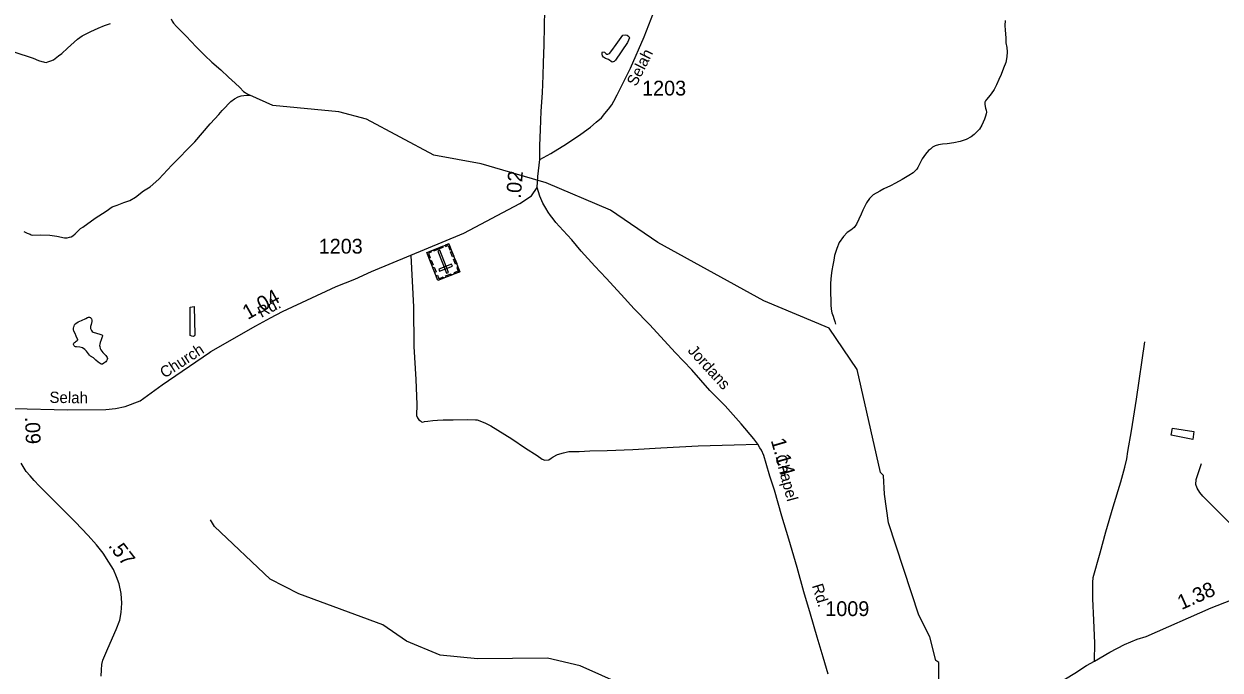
# Model space of a CAD drawing. Extents: x 2206922 to 2357709, y 510027 to 673830.
# Drawn here: x 2214408 to 2224516, y 560227 to 565687 of the extents above; entities that cross this region are included whole.
import ezdxf

# ---------------------------------------------------------------- set-up
doc = ezdxf.new("R2010")
doc.units = 0
for name, color, linetype in [('Exist Cultural Cemetery CELL', 7, 'Continuous'), ('Exist Hydrographic Creek Single Shore', 7, 'Continuous'), ('Exist Hydrographic Misc Water Feature', 7, 'Continuous'), ('Exist Road Non-System Type 51', 7, 'Continuous'), ('Exist Road Primary US Attributed', 7, 'Continuous'), ('Exist Road Primary US Mileage Hundredths English Label', 7, 'Continuous'), ('Exist Road Secondary Mileage Hundredths English Label', 7, 'Continuous'), ('Exist Road Secondary Type 51 Attributed', 7, 'Continuous'), ('Exist Road Secondary Type 51 Label', 7, 'Continuous'), ('Exist Road Secondary Type 51 Number Label', 7, 'Continuous')]:
    doc.layers.add(name, color=color, linetype=linetype)

msp = doc.modelspace()

# ---------------------------------------------------------------- linework, layer by layer
at = {"layer": 'Exist Cultural Cemetery CELL'}
for points in [[(2218092, 563593), (2217907, 563519), (2217813, 563755), (2217998, 563829)], [(2217844, 563768), (2217848, 563757), (2217827, 563749), (2217842, 563711), (2217832, 563707), (2217813, 563755)], [(2217949, 563797), (2217870, 563766), (2217866, 563776), (2217944, 563808)], [(2217980, 563580), (2217997, 563587), (2217922, 563775), (2217905, 563768)], [(2217967, 563817), (2217971, 563806), (2217992, 563814), (2218007, 563777), (2218017, 563781), (2217998, 563829)], [(2218024, 563764), (2218040, 563724), (2218029, 563720), (2218013, 563760)], [(2217850, 563692), (2217866, 563652), (2217856, 563648), (2217840, 563688)], [(2218029, 563641), (2218022, 563658), (2217913, 563615), (2217920, 563597)], [(2218049, 563702), (2218065, 563662), (2218054, 563658), (2218038, 563698)], [(2217875, 563631), (2217891, 563591), (2217880, 563587), (2217864, 563627)], [(2217891, 563559), (2217902, 563563), (2217914, 563533), (2217951, 563549), (2217956, 563538), (2217907, 563519)], [(2218023, 563565), (2217975, 563546), (2217971, 563557), (2218019, 563576)], [(2218076, 563633), (2218066, 563629), (2218078, 563599), (2218040, 563584), (2218044, 563574), (2218092, 563593)]]:
    msp.add_lwpolyline(points, close=True, dxfattribs=at)
at = {"layer": 'Exist Hydrographic Creek Single Shore'}
for points in [[(2214323, 565450), (2214486, 565399), (2214530, 565379), (2214558, 565369), (2214572, 565366), (2214582, 565364), (2214596, 565362), (2214610, 565366), (2214636, 565374), (2214657, 565384), (2214701, 565416), (2214727, 565437), (2214777, 565481), (2214861, 565557), (2214900, 565586), (2214974, 565622), (2215034, 565651), (2215088, 565675), (2215139, 565691)], [(2215651, 565729), (2215661, 565711), (2215671, 565693), (2215698, 565665), (2215729, 565635), (2215778, 565584), (2215864, 565493), (2215937, 565421), (2215997, 565363), (2216072, 565300), (2216136, 565236), (2216192, 565185), (2216231, 565149), (2216263, 565117), (2216301, 565092), (2216317, 565084)], [(2222700, 565717), (2222698, 565675), (2222701, 565633), (2222707, 565570), (2222707, 565528), (2222713, 565489), (2222716, 565450), (2222714, 565410), (2222706, 565362), (2222686, 565313), (2222667, 565260), (2222647, 565217), (2222627, 565171), (2222606, 565133), (2222582, 565097), (2222560, 565069), (2222543, 565047), (2222535, 565037), (2222529, 565027), (2222527, 565015), (2222527, 565005), (2222535, 564975), (2222539, 564957), (2222541, 564941), (2222539, 564927), (2222533, 564907), (2222526, 564883), (2222504, 564832), (2222482, 564798), (2222439, 564752), (2222413, 564734), (2222371, 564710), (2222319, 564693), (2222265, 564683), (2222210, 564675), (2222171, 564670), (2222137, 564664), (2222109, 564656), (2222087, 564646), (2222068, 564629), (2222052, 564616), (2222028, 564587), (2221998, 564547), (2221972, 564495), (2221963, 564475), (2221953, 564461), (2221937, 564443), (2221923, 564429)], [(2214406, 563933), (2214436, 563919), (2214460, 563909), (2214470, 563905), (2214480, 563903), (2214550, 563906), (2214628, 563901), (2214686, 563893), (2214724, 563885), (2214738, 563881), (2214750, 563879), (2214772, 563880), (2214792, 563884), (2214808, 563888), (2214822, 563896), (2214842, 563912), (2214862, 563936), (2214874, 563946), (2214887, 563958), (2214905, 563969), (2215009, 564045), (2215104, 564104), (2215154, 564140), (2215196, 564156), (2215252, 564177), (2215302, 564195), (2215351, 564222), (2215419, 564276), (2215475, 564310), (2215548, 564375), (2215658, 564493), (2215852, 564691), (2215983, 564842), (2216021, 564884), (2216055, 564922), (2216084, 564954), (2216110, 564984), (2216134, 565009), (2216155, 565031), (2216186, 565053), (2216217, 565071), (2216245, 565079), (2216265, 565083), (2216317, 565084)], [(2221212, 563117), (2220661, 563348), (2219766, 563841), (2219365, 564112), (2218822, 564343), (2218271, 564505), (2217871, 564578), (2217302, 564882), (2217068, 564945), (2216510, 564999), (2216317, 565084)], [(2221923, 564429), (2221887, 564406), (2221830, 564372), (2221774, 564340), (2221732, 564318), (2221676, 564293), (2221640, 564275), (2221585, 564242), (2221553, 564212), (2221527, 564174), (2221498, 564114), (2221484, 564078), (2221464, 564038), (2221444, 563996), (2221423, 563966), (2221395, 563945), (2221365, 563923), (2221333, 563891), (2221297, 563841), (2221278, 563790), (2221258, 563731), (2221252, 563690), (2221243, 563648), (2221235, 563602), (2221229, 563562), (2221224, 563496), (2221224, 563444), (2221224, 563400), (2221227, 563363), (2221227, 563312), (2221231, 563276), (2221235, 563246), (2221246, 563217), (2221252, 563199), (2221262, 563171), (2221266, 563149)], [(2223061, 557176), (2223010, 557347), (2222976, 557374), (2222906, 557982), (2222483, 558827), (2222262, 559475), (2222229, 559492), (2222143, 559867), (2222140, 560291), (2222115, 560307), (2222063, 560508), (2221970, 560691), (2221715, 561470), (2221680, 561713), (2221671, 561871), (2221646, 561895), (2221448, 562768), (2221212, 563117)]]:
    msp.add_lwpolyline(points, dxfattribs=at)
at = {"layer": 'Exist Hydrographic Misc Water Feature'}
for points in [[(2219468, 565593), (2219492, 565594), (2219506, 565591), (2219520, 565580), (2219526, 565570), (2219509, 565531), (2219406, 565381), (2219404, 565377), (2219396, 565369), (2219380, 565365), (2219348, 565385), (2219322, 565396), (2219306, 565406), (2219298, 565418), (2219293, 565432), (2219293, 565446), (2219297, 565452), (2219313, 565448), (2219325, 565436), (2219335, 565432), (2219343, 565431), (2219357, 565437), (2219377, 565463), (2219414, 565513), (2219468, 565593)], [(2215846, 563300), (2215851, 563059), (2215849, 563052), (2215839, 563045), (2215827, 563047), (2215813, 563055), (2215814, 563293), (2215846, 563300)], [(2214893, 563181), (2214931, 563199), (2214945, 563207), (2214953, 563209), (2214961, 563209), (2214969, 563205), (2214974, 563201), (2214979, 563194), (2214981, 563183), (2214981, 563171), (2214977, 563148), (2214969, 563129), (2214969, 563113), (2214979, 563097), (2214985, 563088), (2214993, 563081), (2215021, 563074), (2215050, 563066), (2215066, 563060), (2215070, 563058), (2215071, 563054), (2215072, 563048), (2215069, 563042), (2215060, 563016), (2215052, 562996), (2215048, 562982), (2215046, 562970), (2215049, 562960), (2215052, 562944), (2215058, 562932), (2215075, 562910), (2215099, 562884), (2215111, 562867), (2215113, 562859), (2215111, 562850), (2215107, 562840), (2215099, 562832), (2215083, 562820), (2215072, 562812), (2215061, 562812), (2215051, 562816), (2215035, 562828), (2215015, 562846), (2214997, 562864), (2214971, 562880), (2214963, 562887), (2214953, 562899), (2214938, 562921), (2214922, 562937), (2214903, 562949), (2214880, 562955), (2214852, 562959), (2214844, 562959), (2214838, 562962), (2214832, 562968), (2214828, 562979), (2214828, 562984), (2214830, 562990), (2214836, 562994), (2214844, 563001), (2214850, 563007), (2214858, 563011), (2214862, 563016), (2214862, 563021), (2214858, 563030), (2214850, 563047), (2214840, 563071), (2214830, 563092), (2214827, 563104), (2214827, 563115), (2214829, 563126), (2214831, 563134), (2214835, 563144), (2214839, 563150), (2214847, 563156), (2214867, 563169), (2214893, 563181)], [(2224294, 562242), (2224286, 562174), (2224104, 562211), (2224114, 562271), (2224294, 562242)], [(2220811, 557277), (2220627, 557408), (2220408, 557705), (2220082, 557905), (2219957, 558009), (2219888, 558243), (2219895, 558561), (2219935, 558767), (2219933, 559020), (2219798, 559268), (2219802, 559833), (2219710, 559949), (2219476, 560098), (2219108, 560263), (2218833, 560328), (2218241, 560323), (2217925, 560353), (2217641, 560470), (2217440, 560608), (2216730, 560872), (2216488, 560995), (2216018, 561441), (2215984, 561497)]]:
    msp.add_lwpolyline(points, dxfattribs=at)
at = {"layer": 'Exist Road Non-System Type 51'}
for points in [[(2217677, 563730), (2217701, 563297), (2217704, 562962), (2217721, 562682), (2217727, 562472), (2217726, 562378), (2217734, 562359), (2217746, 562341), (2217758, 562332), (2217768, 562324), (2217778, 562322), (2217792, 562327), (2217822, 562329), (2217862, 562335), (2217904, 562339), (2217950, 562342), (2218034, 562342), (2218157, 562343), (2218223, 562342), (2218237, 562342), (2218302, 562316), (2218354, 562292), (2218530, 562180), (2218647, 562103), (2218745, 562039), (2218788, 562008), (2218810, 562000), (2218844, 562004), (2218862, 562018), (2218879, 562029), (2218918, 562048), (2218969, 562063), (2219013, 562073), (2219099, 562074), (2219189, 562078), (2219337, 562083), (2219553, 562091), (2219791, 562106), (2220106, 562122), (2220410, 562130), (2220609, 562135)], [(2223456, 560302), (2223457, 560455), (2223448, 560649), (2223442, 560830), (2223441, 560929), (2223440, 560967), (2223443, 561009), (2223502, 561217), (2223550, 561396), (2223612, 561606), (2223677, 561817), (2223710, 561941), (2223728, 562011), (2223737, 562075), (2223767, 562249), (2223811, 562515), (2223881, 563000)], [(2225070, 560997), (2224370, 561697), (2224344, 561727), (2224322, 561765), (2224310, 561795), (2224313, 561837), (2224360, 561973)]]:
    msp.add_lwpolyline(points, dxfattribs=at)
at = {"layer": 'Exist Road Primary US Attributed'}
msp.add_lwpolyline([(2221517, 559106), (2221695, 559208), (2221851, 559292), (2221960, 559358), (2222086, 559434), (2222198, 559507), (2222291, 559560), (2222366, 559613), (2222435, 559660), (2222524, 559718), (2222632, 559786), (2222798, 559896), (2222986, 560013), (2223056, 560057), (2223130, 560104), (2223290, 560201), (2223388, 560265), (2223456, 560302), (2223585, 560379), (2223708, 560443), (2223816, 560487), (2223892, 560509), (2224440, 560752), (2225070, 560997)], dxfattribs=at)
at = {"layer": 'Exist Road Secondary Type 51 Attributed'}
for points in [[(2218767, 564542), (2218860, 564593), (2218994, 564673), (2219114, 564755), (2219195, 564814), (2219244, 564856), (2219288, 564894), (2219317, 564931), (2219347, 564966), (2219376, 565002), (2219394, 565034), (2219422, 565089), (2219475, 565194), (2219535, 565314), (2219648, 565577), (2219768, 565881), (2219839, 566038), (2219950, 566336), (2220015, 566522), (2220086, 566717), (2220168, 566945), (2220246, 567178), (2220354, 567514)], [(2218767, 564542), (2218767, 564660), (2218773, 564793), (2218780, 564951), (2218791, 565104), (2218797, 565252), (2218798, 565358), (2218805, 565510), (2218808, 565668), (2218811, 565802)], [(2218745, 564306), (2218752, 564397), (2218767, 564542)], [(2214322, 562436), (2214776, 562426), (2215100, 562428), (2215183, 562436), (2215263, 562455), (2215391, 562503), (2215575, 562637), (2215977, 562911), (2215987, 562920), (2216368, 563135), (2216491, 563202), (2216593, 563256), (2217047, 563468), (2217204, 563531), (2217345, 563595), (2218125, 563920), (2218600, 564169), (2218696, 564233), (2218745, 564306)], [(2221204, 560192), (2221161, 560336), (2221112, 560506), (2221054, 560698), (2221000, 560889), (2220942, 561093), (2220872, 561334), (2220814, 561528), (2220752, 561747), (2220712, 561866), (2220681, 561972), (2220661, 562040), (2220642, 562084), (2220628, 562106), (2220609, 562135), (2220576, 562180), (2220469, 562308), (2220333, 562459), (2220205, 562589), (2220051, 562763), (2219911, 562911), (2219821, 563008), (2219694, 563146), (2219564, 563278), (2219456, 563400), (2219329, 563539), (2219232, 563640), (2219117, 563767), (2219037, 563862), (2218966, 563941), (2218902, 564010), (2218881, 564041), (2218858, 564068), (2218839, 564095), (2218819, 564131), (2218793, 564172), (2218767, 564232), (2218745, 564306)], [(2215060, 560175), (2215062, 560228), (2215066, 560273), (2215076, 560311), (2215116, 560410), (2215186, 560569), (2215217, 560647), (2215230, 560713), (2215234, 560793), (2215230, 560875), (2215212, 560954), (2215190, 561014), (2215164, 561077), (2215126, 561138), (2215077, 561214), (2215022, 561285), (2214950, 561365), (2214841, 561478), (2214734, 561586), (2214645, 561677), (2214580, 561741), (2214538, 561784), (2214494, 561828), (2214461, 561867), (2214428, 561905), (2214385, 561974)]]:
    msp.add_lwpolyline(points, dxfattribs=at)

# ---------------------------------------------------------------- texts
at = {"layer": 'Exist Road Primary US Mileage Hundredths English Label'}
msp.add_text('1.38', height=125, rotation=23.9138, dxfattribs=at).set_placement((2224190, 560733))
at = {"layer": 'Exist Road Secondary Mileage Hundredths English Label'}
for s, rotation, p in [('.02', 85.182, (2218606, 564208)), ('1.04', 29.4778, (2216299, 563184)), ('.09', 271.9941, (2214417, 562366)), ('1.14', 286.3058, (2220718, 562168)), ('.57', 307.6322, (2215116, 561276))]:
    msp.add_text(s, height=125, rotation=rotation, dxfattribs=at).set_placement(p)
at = {"layer": 'Exist Road Secondary Type 51 Label'}
for s, rotation, p in [('Selah', 63.4242, (2219582, 565154)), ('Rd.', 27.8345, (2216414, 563202)), ('Church', 32.9549, (2215596, 562689)), ('Jordans', 312.4167, (2220012, 562922)), ('Selah', 359.1588, (2214623, 562485)), ('Chapel', 285.0192, (2220755, 562034)), ('Rd.', 287.212, (2221066, 560940))]:
    msp.add_text(s, height=95, rotation=rotation, dxfattribs=at).set_placement(p)
at = {"layer": 'Exist Road Secondary Type 51 Number Label'}
for s, p in [('1203', (2219632, 565082)), ('1203', (2216899, 563746)), ('1009', (2221180, 560683))]:
    msp.add_text(s, height=125, dxfattribs=at).set_placement(p)

doc.saveas('drawing.dxf')
